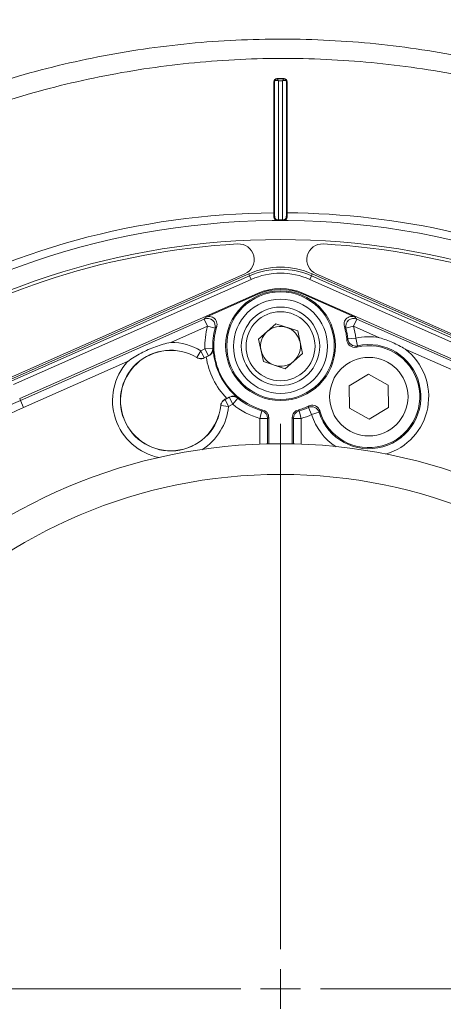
# Model space of a CAD drawing. Header units: millimetres. Extents: x 0 to 1118, y 0 to 864.
# Tile 260 of 390: x 515 to 529, y 420 to 451. Entities that reach past the tile are written whole.
import ezdxf

# ---------------------------------------------------------------- set-up
doc = ezdxf.new("R2010")
doc.units = ezdxf.units.MM
doc.styles.add('SLDTEXTSTYLE0', font='TXT', dxfattribs={"width": 0.605})
doc.dimstyles.new('SLDDIMSTYLE0', dxfattribs={"dimtxt": 3.175, "dimasz": 3.302, "dimexe": 0, "dimexo": 0.0625, "dimgap": 0.79375, "dimtad": 0, "dimtih": 1, "dimtoh": 1, "dimdec": 1, "dimlfac": 4, "dimrnd": 1e-09, "dimzin": 12, "dimdsep": 46, "dimtxsty": 'SLDTEXTSTYLE0', "dimsah": 1, "dimcen": 0.09, "dimadec": 0, "dimazin": 3, "dimtfac": 1, "dimtofl": 0, "dimtmove": 0, "dimatfit": 3, "dimfxl": 1, "dimfrac": 2, "dimtolj": 1, "dimtzin": 12, "dimarcsym": 0})

# ---------------------------------------------------------------- blocks, each defined once
blk = doc.blocks.new('_D')
at = {"color": 7, "linetype": 'Continuous', "lineweight": 0}
for p, q in [((465.579, 444.886), (465.579, 472.054)), ((618.122, 444.886), (618.122, 472.054)), ((465.579, 470.454), (536.393, 470.454)), ((618.122, 470.454), (547.307, 470.454))]:
    blk.add_line(p, q, dxfattribs=at)
for points in [[(465.579, 470.454), (468.881, 469.946), (468.881, 470.962)], [(618.122, 470.454), (614.82, 470.962), (614.82, 469.946)]]:
    blk.add_solid(points, dxfattribs=at)
at = {"color": 7, "linetype": 'Continuous', "lineweight": 0, "insert": (536.393, 472.111), "char_height": 3.175, "attachment_point": 1, "style": 'SLDTEXTSTYLE0'}
blk.add_mtext('610.2', dxfattribs=at)
blk = doc.blocks.new('_D_1')
at = {"color": 7, "linetype": 'Continuous', "lineweight": 0}
for p, q in [((462.005, 441.216), (462.005, 483.308)), ((621.695, 441.216), (621.695, 483.308)), ((462.005, 481.708), (536.393, 481.708)), ((621.695, 481.708), (547.307, 481.708))]:
    blk.add_line(p, q, dxfattribs=at)
for points in [[(462.005, 481.708), (465.307, 481.2), (465.307, 482.216)], [(621.695, 481.708), (618.393, 482.216), (618.393, 481.2)]]:
    blk.add_solid(points, dxfattribs=at)
at = {"color": 7, "linetype": 'Continuous', "lineweight": 0, "insert": (536.393, 483.365), "char_height": 3.175, "attachment_point": 1, "style": 'SLDTEXTSTYLE0'}
blk.add_mtext('638.8', dxfattribs=at)
blk = doc.blocks.new('SW_CENTERMARKSYMBOL_0')
at = {"color": 0, "linetype": 'Continuous', "lineweight": 0}
for p, q in [((0, 1.27), (0, 18.01)), ((0, 0), (0, 0.635)), ((-1.27, 0), (-18.01, 0)), ((0, 0), (-0.635, 0)), ((0, 0), (0, -0.635)), ((0, 0), (0.635, 0)), ((1.27, 0), (18.01, 0))]:
    blk.add_line(p, q, dxfattribs=at)

msp = doc.modelspace()

# ---------------------------------------------------------------- linework, layer by layer
at = {"color": 7, "linetype": 'Continuous', "lineweight": 15}
for p, q in [((523.5378, 449.2636), (523.5378, 445.0853)), ((523.9128, 445.0853), (523.9128, 449.2636)), ((515.114, 439.8203), (522.5885, 443.1241)), ((515.1343, 439.7746), (522.7146, 443.1252)), ((532.3163, 439.7746), (524.736, 443.1252)), ((532.3365, 439.8203), (524.8621, 443.1241)), ((522.9895, 442.5031), (515.4092, 439.1525)), ((523.0001, 442.4792), (521.3496, 441.7496)), ((526.101, 441.7496), (524.4504, 442.4792)), ((532.0413, 439.1525), (524.461, 442.5031)), ((523.0285, 441.0494), (523.5763, 441.5377)), ((524.273, 441.3074), (523.5763, 441.5377)), ((524.273, 441.3074), (524.422, 440.5889)), ((523.0285, 441.0494), (523.1775, 440.3308)), ((521.3556, 440.4777), (521.4341, 440.5164)), ((524.422, 440.5889), (523.8742, 440.1006)), ((521.3556, 440.4777), (521.2953, 440.4475)), ((523.1775, 440.3308), (523.8742, 440.1006)), ((526.5279, 439.9352), (525.9089, 439.564)), ((527.1588, 439.5848), (526.5279, 439.9352)), ((527.1708, 438.8632), (527.1588, 439.5848)), ((525.9089, 439.564), (525.9209, 438.8424)), ((521.9544, 439.1293), (522.0147, 439.1595)), ((522.0928, 439.1991), (522.0147, 439.1595)), ((525.9209, 438.8424), (526.5518, 438.492)), ((526.5518, 438.492), (527.1708, 438.8632)), ((523.3503, 438.5474), (523.3503, 437.7096)), ((524.1003, 437.7096), (524.1003, 438.5474))]:
    msp.add_line(p, q, dxfattribs=at)
at = {"color": 9, "linetype": 'Continuous', "lineweight": 0}
for p, q in [((523.6626, 444.8486), (523.6626, 444.8368)), ((523.7879, 444.8486), (523.7879, 444.8368)), ((515.1608, 439.7146), (522.7411, 443.0652)), ((522.7411, 443.0652), (522.7146, 443.1252)), ((522.7916, 442.9509), (522.7411, 443.0652)), ((524.6589, 442.9509), (524.7094, 443.0652)), ((524.7094, 443.0652), (524.736, 443.1252)), ((524.7094, 443.0652), (532.2897, 439.7146)), ((522.7916, 442.9509), (515.2113, 439.6003)), ((532.2392, 439.6003), (524.6589, 442.9509)), ((522.9895, 442.5031), (523.0001, 442.4792)), ((524.461, 442.5031), (524.4504, 442.4792)), ((515.4341, 439.0963), (521.2953, 441.6871)), ((521.3963, 441.4586), (520.2305, 440.9432)), ((521.2953, 441.6871), (521.3963, 441.4586)), ((521.3963, 441.4586), (521.6377, 441.3943)), ((525.8128, 441.3943), (526.0542, 441.4586)), ((526.1553, 441.6871), (526.0542, 441.4586)), ((526.8815, 441.0929), (526.0542, 441.4586)), ((526.1553, 441.6871), (532.0165, 439.0963)), ((525.8748, 441.053), (526.1234, 441.0778)), ((526.1234, 441.0778), (526.1779, 440.8339)), ((521.0547, 440.4624), (521.1838, 440.6763)), ((521.1838, 440.6763), (521.3171, 440.743)), ((521.2955, 440.4529), (521.1838, 440.6763)), ((521.4288, 440.5195), (521.2955, 440.4529)), ((521.3171, 440.743), (521.5667, 440.7529)), ((521.3171, 440.743), (521.4288, 440.5195)), ((531.9155, 438.8678), (527.6997, 440.7313)), ((518.8502, 440.3331), (515.5351, 438.8678)), ((521.0542, 440.4573), (521.0547, 440.4624)), ((521.2955, 440.4529), (521.2953, 440.4475)), ((515.4092, 439.1525), (515.4341, 439.0963)), ((515.4341, 439.0963), (515.5351, 438.8678)), ((521.9544, 439.1293), (521.9588, 439.1263)), ((521.9588, 439.1263), (522.0921, 439.1929)), ((522.0706, 438.9028), (521.9588, 439.1263)), ((522.2038, 438.9695), (522.0706, 438.9028)), ((522.2038, 438.9695), (522.0921, 439.1929)), ((522.2038, 438.9695), (522.3616, 439.1632)), ((521.822, 438.9279), (521.8175, 438.9305)), ((522.0706, 438.9028), (521.822, 438.9279)), ((523.1336, 438.761), (523.0652, 438.5207)), ((524.3169, 438.761), (524.3853, 438.5207)), ((524.6144, 438.8699), (524.7173, 438.6422)), ((524.9557, 438.7169), (524.7173, 438.6422)), ((523.315, 438.5207), (523.0652, 438.5207)), ((523.0652, 437.7011), (523.0652, 438.5207)), ((523.315, 438.5207), (523.315, 437.7088)), ((524.1355, 437.7088), (524.1355, 438.5207)), ((524.1355, 438.5207), (524.3853, 438.5207)), ((524.3853, 438.5207), (524.3853, 437.7011))]:
    msp.add_line(p, q, dxfattribs=at)
at = {"color": 9, "linetype": 'Continuous', "lineweight": 0, "flags": 128}
for points in [[(523.5129, 449.2511), (523.5177, 449.2514), (523.5224, 449.2521), (523.5267, 449.2532), (523.5305, 449.2548), (523.5336, 449.2567), (523.5359, 449.2588), (523.5373, 449.2612), (523.5378, 449.2636)], [(523.5129, 445.0728), (523.5129, 445.1161), (523.5129, 445.2893), (523.5129, 445.9821), (523.5129, 448.7535), (523.5129, 449.2511)], [(523.6626, 449.2761), (523.6626, 449.0596), (523.6626, 448.1936), (523.6626, 444.8486)], [(523.7879, 444.8486), (523.7879, 445.0559), (523.7879, 445.9219), (523.7879, 449.2761)], [(523.9377, 449.2511), (523.9328, 449.2514), (523.9281, 449.2521), (523.9238, 449.2532), (523.9201, 449.2548), (523.917, 449.2567), (523.9147, 449.2588), (523.9132, 449.2612), (523.9128, 449.2636)], [(523.9377, 449.2511), (523.9377, 449.2078), (523.9377, 449.0346), (523.9377, 448.3418), (523.9377, 445.5705), (523.9377, 445.0728)], [(523.5378, 445.0853), (523.5373, 445.0829), (523.5359, 445.0805), (523.5336, 445.0784), (523.5305, 445.0765), (523.5267, 445.0749), (523.5224, 445.0738), (523.5177, 445.0731), (523.5129, 445.0728)], [(523.5378, 445.0683), (523.5373, 445.0657), (523.5359, 445.0632), (523.5336, 445.0609), (523.5305, 445.0588), (523.5267, 445.0572), (523.5224, 445.0559), (523.5177, 445.0552), (523.5129, 445.0549)], [(523.9377, 445.0728), (523.9328, 445.0731), (523.9281, 445.0738), (523.9238, 445.0749), (523.9201, 445.0765), (523.917, 445.0784), (523.9147, 445.0805), (523.9132, 445.0829), (523.9128, 445.0853)], [(523.9128, 445.0683), (523.9132, 445.0657), (523.9147, 445.0632), (523.917, 445.0609), (523.92, 445.0588), (523.9238, 445.0572), (523.9281, 445.0559), (523.9328, 445.0552), (523.9377, 445.0549)], [(521.4341, 440.5164), (521.4336, 440.5167), (521.4288, 440.5195)], [(521.5667, 440.7529), (521.5715, 440.7504), (521.5801, 440.7458)], [(522.0921, 439.1929), (522.0927, 439.1985), (522.0928, 439.1991)], [(522.364, 439.1782), (522.3624, 439.1686), (522.3616, 439.1632)], [(523.1336, 438.761), (523.142, 438.768), (523.1662, 438.7885)], [(524.2844, 438.7885), (524.3005, 438.7748), (524.3169, 438.761)], [(523.3503, 438.5474), (523.3286, 438.531), (523.315, 438.5207)], [(524.1355, 438.5207), (524.1219, 438.531), (524.1003, 438.5474)]]:
    msp.add_lwpolyline(points, dxfattribs=at)
at = {"color": 7, "linetype": 'Continuous', "lineweight": 15}
for centre, radius in [((523.7253, 440.8386), 1.75), ((523.7253, 440.8386), 1.7151), ((523.7253, 440.8191), 1.5), ((523.7253, 440.8191), 1.25), ((523.7253, 440.8191), 1.1), ((526.5398, 439.2136), 1.25), ((523.7253, 420.3386), 17.375), ((523.7253, 420.3386), 16.3994)]:
    msp.add_circle(centre, radius, dxfattribs=at)
at = {"color": 9, "linetype": 'Continuous', "lineweight": 0}
for centre, radius, start, end in [((523.6222, 449.2697), 0.069, 92.33306, 169.45384), ((522.5587, 449.349), 1.0541, 359.43819, 0.11766), ((523.8283, 449.2697), 0.069, 10.54616, 87.66694), ((524.8918, 449.349), 1.0541, 179.88234, 180.56181), ((523.7253, 420.3386), 24.7351, 90.49199, 207.77105), ((523.7253, 420.3386), 24.7351, 77.07965, 89.50801), ((523.7253, 420.3386), 24.4858, 77.07965, 231.71688), ((523.7253, 420.3386), 24.5101, 89.85352, 90.14648), ((523.7253, 440.8386), 2.4344, 66.15382, 113.84618), ((523.7253, 440.8386), 2.3094, 66.15382, 113.84618), ((521.3956, 441.4577), 0.2503, 345.31767, 113.62296), ((523.7253, 440.8386), 2.4101, 165.09445, 182.27438), ((526.0549, 441.4577), 0.2503, 66.37704, 194.68233), ((523.7253, 440.8386), 2.4101, 5.69437, 14.90555), ((520.2253, 439.0886), 1.8546, 58.87962, 89.83962), ((526.5398, 439.2136), 1.6602, 197.40821, 102.59179), ((526.1238, 441.0782), 0.2502, 185.78954, 282.49661), ((526.5398, 439.2136), 1.9101, 79.69565, 102.59179), ((520.2253, 439.0886), 1.6048, 58.87962, 354.25048), ((521.3168, 440.7432), 0.2502, 296.61367, 2.22576), ((526.5398, 439.2136), 1.9101, 286.19854, 52.612), ((520.2253, 439.0886), 1.8546, 137.85273, 258.70678), ((521.1838, 440.6767), 0.2502, 238.9203, 296.52436), ((523.7253, 440.8386), 2.397, 188.66059, 224.46951), ((523.7253, 420.3386), 20.5084, 113.84618, 124.82894), ((522.0709, 438.9026), 0.2502, 116.60574, 174.2098), ((522.2038, 438.9691), 0.2502, 50.90434, 116.51643), ((523.7253, 440.8386), 2.4101, 230.85573, 254.10466), ((523.7253, 420.3386), 20.2586, 113.84618, 124.82894), ((520.2253, 439.0886), 1.8546, 302.44027, 354.25048), ((523.0649, 438.5204), 0.2502, 0.05819, 74.04647), ((524.3857, 438.5204), 0.2502, 105.95353, 179.94181), ((523.7253, 440.8386), 2.4101, 285.89534, 294.30563), ((524.717, 438.6417), 0.2502, 17.50339, 114.21046), ((526.5398, 439.2136), 1.9101, 197.40821, 236.83891)]:
    msp.add_arc(centre, radius, start, end, dxfattribs=at)
at = {"color": 7, "linetype": 'Continuous', "lineweight": 15}
for centre, radius, start, end in [((523.7253, 420.3386), 24.4983, 89.85352, 90.14648), ((523.7253, 420.3386), 23.8807, 307.61802, 232.38198), ((523.7253, 420.3386), 23.7814, 93.29701, 206.70299), ((522.3863, 443.5814), 0.5, 293.84618, 93.29701), ((525.0642, 443.5814), 0.5, 86.70299, 246.15382), ((523.7253, 420.3386), 23.7814, 333.29701, 86.70299), ((523.7253, 440.8386), 2.5, 66.15382, 113.84618), ((523.7253, 440.8386), 1.8198, 66.15382, 113.84618), ((523.7253, 440.8386), 1.7937, 66.15382, 113.84618), ((523.7253, 440.8191), 0.6355, 71.71288, 131.71288), ((523.7253, 440.8386), 2.1602, 165.09445, 182.27438), ((523.7253, 440.8386), 2.125, 163.29974, 254.74528), ((523.7253, 440.8191), 0.6355, 131.71288, 191.71288), ((523.7253, 440.8191), 0.6355, 11.71288, 71.71288), ((523.7253, 440.8386), 2.125, 4.72403, 16.70026), ((523.7253, 440.8386), 2.1602, 5.69437, 14.90555), ((523.7253, 440.8191), 0.6355, 311.71288, 11.71288), ((526.5398, 439.2136), 1.625, 196.18148, 103.81852), ((520.2253, 439.0886), 1.6001, 58.8, 354.3301), ((523.7253, 440.8386), 2.1471, 182.47637, 230.65373), ((523.7253, 440.8191), 0.6355, 191.71288, 251.71288), ((523.7253, 440.8191), 0.6355, 251.71288, 311.71288), ((523.7253, 440.8386), 2.1602, 230.85573, 254.10466), ((523.7253, 440.8386), 2.125, 285.25472, 295.27597), ((523.7253, 440.8386), 2.1602, 285.89534, 294.30563)]:
    msp.add_arc(centre, radius, start, end, dxfattribs=at)
at = {"color": 9, "linetype": 'Continuous', "lineweight": 0}
for points, knots in [([(495.353, 409.851), (495.0064, 410.7883), (494.7082, 411.7368), (494.2065, 413.6561), (494.0031, 414.6268), (493.7696, 416.0996), (493.7038, 416.5934), (493.5964, 417.5865), (493.5551, 418.0831), (493.4683, 419.5692), (493.4595, 420.5568), (493.538, 422.5258), (493.6253, 423.5073), (493.8286, 424.9747), (493.9085, 425.4631), (494.0928, 426.4383), (494.1974, 426.9255), (494.5481, 428.3821), (494.828, 429.3336), (495.4764, 431.1989), (495.845, 432.1126), (496.6708, 433.9025), (497.1278, 434.7787), (497.7554, 435.8499), (497.8838, 436.0629), (498.1462, 436.4866), (498.2805, 436.6975), (498.6902, 437.3237), (498.9726, 437.7328), (499.8467, 438.9353), (500.4656, 439.7041), (501.7739, 441.1772), (502.4635, 441.8815), (503.5516, 442.8889), (503.9233, 443.2165), (504.4944, 443.6955), (504.6871, 443.8531), (505.077, 444.1641), (505.2745, 444.3176), (506.2677, 445.0703), (507.0858, 445.6287), (508.7677, 446.6604), (509.6315, 447.1338), (511.4046, 447.996), (512.314, 448.3847), (513.4799, 448.8161), (513.7146, 448.8996), (514.1869, 449.0612), (514.4243, 449.1391), (515.137, 449.3634), (515.614, 449.5006), (517.0508, 449.8762), (518.0162, 450.0784), (519.9619, 450.3876), (520.9421, 450.4948), (522.4237, 450.5834), (522.9195, 450.6009), (523.9148, 450.6114), (524.4155, 450.6042), (525.9074, 450.5459), (526.893, 450.4583), (528.8467, 450.1884), (529.8148, 450.0061), (531.7335, 449.5465), (532.684, 449.2693), (533.861, 448.8617), (534.0961, 448.777), (534.5635, 448.6021), (534.7957, 448.512), (535.4875, 448.2334), (535.9426, 448.0369), (537.2897, 447.4157), (538.1637, 446.9595), (539.864, 445.9638), (540.6903, 445.4242), (541.8934, 444.5513), (542.2883, 444.2497), (542.8714, 443.781), (543.0644, 443.622), (543.4451, 443.3002), (543.6332, 443.1373), (544.5617, 442.3125), (545.2673, 441.6204), (546.6058, 440.1731), (547.2388, 439.418), (548.4319, 437.8446), (548.992, 437.0262), (549.7754, 435.7495), (550.0256, 435.3183), (550.5024, 434.4476), (550.7294, 434.0078), (551.3767, 432.6748), (551.7633, 431.7683), (552.4471, 429.9198), (552.7444, 428.9778), (553.122, 427.5377), (553.2366, 427.0528), (553.442, 426.0751), (553.5323, 425.585), (553.7667, 424.1108), (553.8742, 423.1229), (553.9625, 421.6333), (553.9798, 421.1354), (553.9872, 420.3868), (553.9865, 420.1368), (553.9791, 419.6384), (553.9723, 419.3897), (553.9232, 418.149), (553.8354, 417.1646), (553.5653, 415.212), (553.3828, 414.2437), (552.9226, 412.3233), (552.6449, 411.3712), (552.1546, 409.9556), (551.9798, 409.4889), (551.609, 408.5682), (551.4129, 408.1138), (550.7927, 406.7682), (550.3369, 405.8945), (549.3413, 404.1936), (548.8015, 403.3663), (547.9274, 402.1611), (547.6249, 401.7649), (546.9994, 400.9864), (546.6783, 400.6064), (545.6905, 399.494), (544.9994, 398.789), (543.5532, 397.4505), (542.7981, 396.817), (541.6171, 395.921), (541.2153, 395.6313), (540.6004, 395.2107), (540.3934, 395.0728), (539.9751, 394.8016), (539.7636, 394.6682), (538.7008, 394.0159), (537.8315, 393.5401), (536.0561, 392.6776), (535.15, 392.2909), (533.3009, 391.6067), (532.3579, 391.309), (531.1557, 390.9939), (530.9141, 390.9338), (530.4284, 390.8192), (530.1844, 390.7649), (529.4529, 390.6113), (528.9645, 390.5215), (527.4975, 390.2885), (526.5168, 390.1818), (524.5501, 390.0644), (523.5641, 390.0537), (522.0811, 390.1106), (521.5862, 390.1418), (520.5948, 390.2288), (520.0973, 390.2849), (518.6179, 390.489), (517.6454, 390.6727), (515.7275, 391.1327), (514.7819, 391.409), (512.9178, 392.0541), (511.9992, 392.423), (510.6421, 393.0478), (510.1927, 393.2684), (509.3108, 393.7286), (508.877, 393.9687), (507.5969, 394.7188), (506.7718, 395.2585), (505.1774, 396.4159), (504.408, 397.0336), (503.2965, 398.0195), (502.933, 398.3581), (502.3988, 398.8812), (502.2223, 399.0583), (501.8746, 399.4159), (501.7033, 399.5966), (500.8595, 400.5085), (500.2248, 401.2664), (499.0336, 402.8372), (498.4773, 403.6502), (497.4436, 405.3317), (496.9661, 406.2002), (496.3109, 407.5457), (496.1031, 408.0006), (495.711, 408.9186), (495.5263, 409.3824), (495.353, 409.851)], [0, 0, 0, 0, 0.015625, 0.015625, 0.03125, 0.03125, 0.0390625, 0.0390625, 0.046875, 0.046875, 0.0625, 0.0625, 0.078125, 0.078125, 0.0859375, 0.0859375, 0.09375, 0.09375, 0.109375, 0.109375, 0.125, 0.125, 0.140625, 0.140625, 0.1445313, 0.1445313, 0.1484375, 0.1484375, 0.15625, 0.15625, 0.171875, 0.171875, 0.1875, 0.1875, 0.1953125, 0.1953125, 0.1992188, 0.1992188, 0.203125, 0.203125, 0.21875, 0.21875, 0.234375, 0.234375, 0.25, 0.25, 0.2539063, 0.2539063, 0.2578125, 0.2578125, 0.265625, 0.265625, 0.28125, 0.28125, 0.296875, 0.296875, 0.3046875, 0.3046875, 0.3125, 0.3125, 0.328125, 0.328125, 0.34375, 0.34375, 0.359375, 0.359375, 0.3632813, 0.3632813, 0.3671875, 0.3671875, 0.375, 0.375, 0.390625, 0.390625, 0.40625, 0.40625, 0.4140625, 0.4140625, 0.4179688, 0.4179688, 0.421875, 0.421875, 0.4375, 0.4375, 0.453125, 0.453125, 0.46875, 0.46875, 0.4765625, 0.4765625, 0.484375, 0.484375, 0.5, 0.5, 0.515625, 0.515625, 0.5234375, 0.5234375, 0.53125, 0.53125, 0.546875, 0.546875, 0.5546875, 0.5546875, 0.5585938, 0.5585938, 0.5625, 0.5625, 0.578125, 0.578125, 0.59375, 0.59375, 0.609375, 0.609375, 0.6171875, 0.6171875, 0.625, 0.625, 0.640625, 0.640625, 0.65625, 0.65625, 0.6640625, 0.6640625, 0.671875, 0.671875, 0.6875, 0.6875, 0.703125, 0.703125, 0.7109375, 0.7109375, 0.7148438, 0.7148438, 0.71875, 0.71875, 0.734375, 0.734375, 0.75, 0.75, 0.765625, 0.765625, 0.7695313, 0.7695313, 0.7734375, 0.7734375, 0.78125, 0.78125, 0.796875, 0.796875, 0.8125, 0.8125, 0.8203125, 0.8203125, 0.828125, 0.828125, 0.84375, 0.84375, 0.859375, 0.859375, 0.875, 0.875, 0.8828125, 0.8828125, 0.890625, 0.890625, 0.90625, 0.90625, 0.921875, 0.921875, 0.9296875, 0.9296875, 0.9335938, 0.9335938, 0.9375, 0.9375, 0.953125, 0.953125, 0.96875, 0.96875, 0.984375, 0.984375, 0.9921875, 0.9921875, 1, 1, 1, 1]), ([(495.9953, 410.0881), (496.1647, 409.6288), (496.3453, 409.1743), (496.7289, 408.2746), (496.9321, 407.8289), (497.5732, 406.5102), (498.0404, 405.6591), (499.0522, 404.0111), (499.5967, 403.2142), (500.7629, 401.6744), (501.3844, 400.9315), (502.2107, 400.0375), (502.3784, 399.8604), (502.7189, 399.5098), (502.8917, 399.3361), (503.4147, 398.8234), (503.7705, 398.4915), (504.8589, 397.525), (505.6122, 396.9194), (507.1736, 395.7844), (507.9817, 395.255), (509.2354, 394.5191), (509.6603, 394.2835), (510.5242, 393.8319), (510.9643, 393.6155), (512.2931, 393.0023), (513.1926, 392.6402), (515.0183, 392.0066), (515.9445, 391.735), (517.8233, 391.2824), (518.776, 391.1015), (520.2256, 390.9001), (520.7129, 390.8446), (521.6838, 390.7584), (522.1686, 390.7274), (523.6212, 390.6701), (524.5871, 390.6795), (526.514, 390.7925), (527.4751, 390.896), (528.9129, 391.1228), (529.3915, 391.2104), (530.1085, 391.3601), (530.3477, 391.4131), (530.8235, 391.5249), (531.0602, 391.5835), (532.2381, 391.891), (533.162, 392.1817), (534.9741, 392.8502), (535.8622, 393.2281), (537.6025, 394.0715), (538.4546, 394.537), (539.4967, 395.1753), (539.704, 395.3058), (540.1138, 395.5711), (540.3168, 395.706), (540.9195, 396.1175), (541.3132, 396.4009), (542.4708, 397.2776), (543.211, 397.8976), (544.6289, 399.2077), (545.3066, 399.898), (546.2752, 400.9871), (546.59, 401.3592), (547.2035, 402.1215), (547.5, 402.5093), (548.3573, 403.6893), (548.8866, 404.4993), (549.8631, 406.1649), (550.3103, 407.0204), (550.9189, 408.3382), (551.1114, 408.7832), (551.4753, 409.6849), (551.6468, 410.1421), (552.1283, 411.5286), (552.4011, 412.4611), (552.8534, 414.3421), (553.0329, 415.2905), (553.2991, 417.2032), (553.3858, 418.1674), (553.435, 419.3828), (553.4419, 419.6264), (553.4496, 420.1145), (553.4504, 420.3594), (553.4439, 421.093), (553.4274, 421.5807), (553.3422, 423.0402), (553.2378, 424.0082), (553.0096, 425.4526), (552.9215, 425.9328), (552.7212, 426.8906), (552.6094, 427.366), (552.2408, 428.7775), (551.9504, 429.7007), (551.2823, 431.5123), (550.9045, 432.4007), (550.0609, 434.1424), (549.5948, 434.9963), (548.5728, 436.6657), (548.0247, 437.4681), (546.8573, 439.011), (546.2378, 439.7513), (544.928, 441.1703), (544.2376, 441.8488), (543.329, 442.6574), (543.1451, 442.8172), (542.7725, 443.1327), (542.5837, 443.2886), (542.0126, 443.7485), (541.6258, 444.0444), (540.4476, 444.901), (539.6384, 445.4304), (537.9734, 446.4073), (537.1177, 446.8549), (535.7988, 447.4643), (535.3533, 447.6571), (534.676, 447.9305), (534.4488, 448.019), (533.9912, 448.1906), (533.7608, 448.2738), (532.6075, 448.6742), (531.6761, 448.9466), (529.7964, 449.3983), (528.8481, 449.5776), (526.9345, 449.8433), (525.9693, 449.9298), (524.5084, 449.9879), (524.018, 449.9953), (523.0423, 449.9858), (522.5564, 449.969), (521.1042, 449.8831), (520.1436, 449.7788), (518.2372, 449.4772), (517.2913, 449.2799), (515.8838, 448.9132), (515.4165, 448.7792), (514.4858, 448.4872), (514.0215, 448.3288), (512.6496, 447.8227), (511.7581, 447.4425), (510.0199, 446.5993), (509.1731, 446.1363), (507.5245, 445.1273), (506.7226, 444.5813), (505.7491, 443.8452), (505.5556, 443.6951), (505.1731, 443.3908), (504.9841, 443.2365), (504.4237, 442.7677), (504.0591, 442.4471), (502.9916, 441.4611), (502.3152, 440.7717), (501.0317, 439.3299), (500.4246, 438.5775), (499.567, 437.4006), (499.29, 437.0003), (498.8881, 436.3875), (498.7562, 436.1809), (498.4986, 435.766), (498.3725, 435.5574), (497.7562, 434.5083), (497.3074, 433.6503), (496.4965, 431.8974), (496.1344, 431.0025), (495.4973, 429.1759), (495.2223, 428.2441), (494.8773, 426.8177), (494.7743, 426.3402), (494.5928, 425.3848), (494.514, 424.9064), (494.3134, 423.4687), (494.227, 422.5072), (494.1483, 420.5781), (494.1561, 419.6105), (494.24, 418.1546), (494.28, 417.6682), (494.3845, 416.695), (494.4486, 416.2112), (494.6761, 414.768), (494.8747, 413.8168), (495.3649, 411.9361), (495.6564, 411.0065), (495.9953, 410.0881)], [0, 0, 0, 0, 0.0078125, 0.0078125, 0.015625, 0.015625, 0.03125, 0.03125, 0.046875, 0.046875, 0.0625, 0.0625, 0.0664063, 0.0664063, 0.0703125, 0.0703125, 0.078125, 0.078125, 0.09375, 0.09375, 0.109375, 0.109375, 0.1171875, 0.1171875, 0.125, 0.125, 0.140625, 0.140625, 0.15625, 0.15625, 0.171875, 0.171875, 0.1796875, 0.1796875, 0.1875, 0.1875, 0.203125, 0.203125, 0.21875, 0.21875, 0.2265625, 0.2265625, 0.2304688, 0.2304688, 0.234375, 0.234375, 0.25, 0.25, 0.265625, 0.265625, 0.28125, 0.28125, 0.2851563, 0.2851563, 0.2890625, 0.2890625, 0.296875, 0.296875, 0.3125, 0.3125, 0.328125, 0.328125, 0.3359375, 0.3359375, 0.34375, 0.34375, 0.359375, 0.359375, 0.375, 0.375, 0.3828125, 0.3828125, 0.390625, 0.390625, 0.40625, 0.40625, 0.421875, 0.421875, 0.4375, 0.4375, 0.4414063, 0.4414063, 0.4453125, 0.4453125, 0.453125, 0.453125, 0.46875, 0.46875, 0.4765625, 0.4765625, 0.484375, 0.484375, 0.5, 0.5, 0.515625, 0.515625, 0.53125, 0.53125, 0.546875, 0.546875, 0.5625, 0.5625, 0.578125, 0.578125, 0.5820313, 0.5820313, 0.5859375, 0.5859375, 0.59375, 0.59375, 0.609375, 0.609375, 0.625, 0.625, 0.6328125, 0.6328125, 0.6367188, 0.6367188, 0.640625, 0.640625, 0.65625, 0.65625, 0.671875, 0.671875, 0.6875, 0.6875, 0.6953125, 0.6953125, 0.703125, 0.703125, 0.71875, 0.71875, 0.734375, 0.734375, 0.7421875, 0.7421875, 0.75, 0.75, 0.765625, 0.765625, 0.78125, 0.78125, 0.796875, 0.796875, 0.8007813, 0.8007813, 0.8046875, 0.8046875, 0.8125, 0.8125, 0.828125, 0.828125, 0.84375, 0.84375, 0.8515625, 0.8515625, 0.8554688, 0.8554688, 0.859375, 0.859375, 0.875, 0.875, 0.890625, 0.890625, 0.90625, 0.90625, 0.9140625, 0.9140625, 0.921875, 0.921875, 0.9375, 0.9375, 0.953125, 0.953125, 0.9609375, 0.9609375, 0.96875, 0.96875, 0.984375, 0.984375, 1, 1, 1, 1]), ([(523.5129, 449.2511), (523.5129, 449.2757), (523.5219, 449.3002), (523.5574, 449.3383), (523.5843, 449.3511), (523.6128, 449.3511)], [0, 0, 0, 0, 0.5, 0.5, 1, 1, 1, 1]), ([(523.6128, 449.3511), (523.6295, 449.3511), (523.6461, 449.3511), (523.6628, 449.3511), (523.7211, 449.3511), (523.7794, 449.3511), (523.8377, 449.3511)], [0, 0, 0, 0, 0.00020000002, 0.00020000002, 0.00020000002, 0.00089961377, 0.00089961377, 0.00089961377, 0.00089961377]), ([(523.6194, 449.3386), (523.6239, 449.3386), (523.6305, 449.3323), (523.6454, 449.3105), (523.6541, 449.2945), (523.6626, 449.2761)], [0, 0, 0, 0, 0.5, 0.5, 1, 1, 1, 1]), ([(523.8311, 449.3386), (523.8266, 449.3386), (523.8201, 449.3323), (523.8051, 449.3105), (523.7964, 449.2945), (523.7879, 449.2761)], [0, 0, 0, 0, 0.5, 0.5, 1, 1, 1, 1]), ([(523.8377, 449.3511), (523.8663, 449.3511), (523.8932, 449.3382), (523.9286, 449.3002), (523.9377, 449.2758), (523.9377, 449.2511)], [0, 0, 0, 0, 0.5, 0.5, 1, 1, 1, 1]), ([(523.5544, 449.2823), (523.5658, 449.2883), (523.5822, 449.2905), (523.6196, 449.2882), (523.6414, 449.2835), (523.6626, 449.2761)], [0, 0, 0, 0, 0.5, 0.5, 1, 1, 1, 1]), ([(523.7879, 449.2761), (523.767, 449.2761), (523.7461, 449.2761), (523.7253, 449.2761), (523.7044, 449.2761), (523.6835, 449.2761), (523.6626, 449.2761)], [0, 0, 0, 0, 0.00025054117, 0.00025054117, 0.00025054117, 0.00050108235, 0.00050108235, 0.00050108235, 0.00050108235]), ([(523.8961, 449.2823), (523.8847, 449.2883), (523.8684, 449.2905), (523.8309, 449.2882), (523.8092, 449.2835), (523.7879, 449.2761)], [0, 0, 0, 0, 0.5, 0.5, 1, 1, 1, 1]), ([(523.6626, 444.8368), (523.6432, 444.8368), (523.6243, 444.8379), (523.5913, 444.8427), (523.5772, 444.8464), (523.5433, 444.8615), (523.5313, 444.8771), (523.5172, 444.9162), (523.5149, 444.9399), (523.5128, 444.9931), (523.5129, 445.0225), (523.5129, 445.0549)], [0, 0, 0, 0, 0.125, 0.125, 0.25, 0.25, 0.5, 0.5, 0.75, 0.75, 1, 1, 1, 1]), ([(523.5378, 445.0683), (523.5378, 445.039), (523.5377, 445.0117), (523.5392, 444.9611), (523.5408, 444.9378), (523.5512, 444.8974), (523.56, 444.88), (523.5876, 444.8616), (523.5994, 444.8567), (523.6281, 444.8503), (523.6451, 444.8486), (523.6626, 444.8486)], [0, 0, 0, 0, 0.25, 0.25, 0.5, 0.5, 0.75, 0.75, 0.875, 0.875, 1, 1, 1, 1]), ([(523.7879, 444.8486), (523.8055, 444.8486), (523.8224, 444.8503), (523.8512, 444.8567), (523.863, 444.8616), (523.8908, 444.8802), (523.8994, 444.8975), (523.9097, 444.9378), (523.9113, 444.9612), (523.9129, 445.0117), (523.9128, 445.039), (523.9128, 445.0683)], [0, 0, 0, 0, 0.125, 0.125, 0.25, 0.25, 0.5, 0.5, 0.75, 0.75, 1, 1, 1, 1]), ([(523.9377, 445.0549), (523.9376, 445.0225), (523.9378, 444.9931), (523.9356, 444.94), (523.9333, 444.9162), (523.9193, 444.8772), (523.9075, 444.8617), (523.8734, 444.8464), (523.8593, 444.8427), (523.8262, 444.8379), (523.8073, 444.8368), (523.7879, 444.8368)], [0, 0, 0, 0, 0.25, 0.25, 0.5, 0.5, 0.75, 0.75, 0.875, 0.875, 1, 1, 1, 1]), ([(521.2953, 441.6871), (521.3031, 441.6962), (521.3209, 441.7169), (521.3393, 441.7379), (521.3496, 441.7496)], [0, 0, 0, 0, 0.4428156, 1, 1, 1, 1]), ([(526.101, 441.7496), (526.1112, 441.7379), (526.1297, 441.7169), (526.1474, 441.6962), (526.1553, 441.6871)], [0, 0, 0, 0, 0.5571844, 1, 1, 1, 1]), ([(521.6899, 441.4493), (521.68, 441.439), (521.6624, 441.4206), (521.6453, 441.4024), (521.6377, 441.3943)], [0, 0, 0, 0, 0.5571781, 1, 1, 1, 1]), ([(525.8128, 441.3943), (525.8052, 441.4024), (525.7882, 441.4206), (525.7705, 441.439), (525.7606, 441.4493)], [0, 0, 0, 0, 0.4428219, 1, 1, 1, 1]), ([(525.843, 441.0136), (525.8495, 441.0216), (525.8601, 441.0348), (525.8706, 441.0478), (525.8748, 441.053)], [0, 0, 0, 0, 0.6007725, 1, 1, 1, 1]), ([(526.1779, 440.8339), (526.1744, 440.8283), (526.1658, 440.8143), (526.157, 440.8001), (526.1517, 440.7916)], [0, 0, 0, 0, 0.399228, 1, 1, 1, 1]), ([(524.6144, 438.8699), (524.6168, 438.8761), (524.6228, 438.8917), (524.6289, 438.9076), (524.6326, 438.9171)], [0, 0, 0, 0, 0.3992275, 1, 1, 1, 1]), ([(524.9792, 438.7608), (524.9745, 438.7519), (524.9665, 438.7372), (524.9588, 438.7227), (524.9557, 438.7169)], [0, 0, 0, 0, 0.600772, 1, 1, 1, 1])]:
    msp.add_open_spline(points, degree=3, knots=knots, dxfattribs=at)
at = {"color": 7, "linetype": 'Continuous', "lineweight": 15}
for points, knots in [([(523.6128, 449.3386), (523.5902, 449.3386), (523.5697, 449.328), (523.5439, 449.2991), (523.5378, 449.2814), (523.5378, 449.2636)], [0, 0, 0, 0, 0.5, 0.5, 1, 1, 1, 1]), ([(523.9128, 449.2636), (523.9128, 449.2814), (523.9066, 449.299), (523.8875, 449.3205), (523.8794, 449.3269), (523.8601, 449.336), (523.849, 449.3386), (523.8378, 449.3386)], [0, 0, 0, 0, 0.5, 0.5, 0.75, 0.75, 1, 1, 1, 1]), ([(521.3496, 441.7496), (521.3765, 441.7585), (521.4303, 441.7762), (521.5163, 441.767), (521.594, 441.7319), (521.6556, 441.6725), (521.6937, 441.5965), (521.7051, 441.5183), (521.6945, 441.4701), (521.6899, 441.4493)], [0, 0, 0, 0, 0.1484306, 0.2968761, 0.4449534, 0.5926219, 0.7401559, 0.8878869, 1, 1, 1, 1]), ([(525.7606, 441.4493), (525.7552, 441.4771), (525.7443, 441.5326), (525.7641, 441.6169), (525.8086, 441.6896), (525.8752, 441.7434), (525.9553, 441.7717), (526.0344, 441.7733), (526.0809, 441.7567), (526.101, 441.7496)], [0, 0, 0, 0, 0.1484307, 0.2968763, 0.4449534, 0.5926216, 0.7401556, 0.8878869, 1, 1, 1, 1]), ([(518.8502, 440.3331), (518.8509, 440.3336), (518.987, 440.4319), (519.2026, 440.5666), (519.5802, 440.7501), (519.8992, 440.8649), (520.1453, 440.9254), (520.2296, 440.9431), (520.2305, 440.9432)], [0, 0, 0, 0, 0.0016312, 0.3314668, 0.5000066, 0.829889, 0.9983688, 1, 1, 1, 1]), ([(526.1517, 440.7916), (526.1238, 440.7876), (526.0678, 440.7795), (525.9849, 440.8034), (525.9146, 440.8515), (525.8642, 440.9206), (525.8464, 440.9787), (525.8434, 441.0101), (525.843, 441.0136)], [0, 0, 0, 0, 0.1951404, 0.3902884, 0.5852628, 0.7801299, 0.9750721, 1, 1, 1, 1]), ([(526.8815, 441.0929), (526.8826, 441.0926), (527.0253, 441.0487), (527.3049, 440.9444), (527.5702, 440.8078), (527.6987, 440.7318), (527.6997, 440.7313)], [0, 0, 0, 0, 0.0036464, 0.5, 0.9963536, 1, 1, 1, 1]), ([(521.4341, 440.5164), (521.4574, 440.5307), (521.5106, 440.5633), (521.5653, 440.6439), (521.5803, 440.708), (521.5801, 440.7455), (521.5801, 440.7458)], [0, 0, 0, 0, 0.2407824, 0.5499564, 0.9956989, 1, 1, 1, 1]), ([(521.2953, 440.4475), (521.269, 440.4375), (521.2164, 440.4175), (521.1298, 440.4212), (521.0793, 440.4453), (521.0542, 440.4573)], [0, 0, 0, 0, 0.3346151, 0.6692335, 1, 1, 1, 1]), ([(521.8175, 438.9305), (521.8231, 438.9581), (521.8343, 439.0133), (521.8836, 439.0846), (521.9309, 439.1145), (521.9544, 439.1293)], [0, 0, 0, 0, 0.334618, 0.6692393, 1, 1, 1, 1]), ([(522.364, 439.1782), (522.3637, 439.1784), (522.3338, 439.201), (522.2735, 439.2275), (522.1762, 439.2321), (522.1182, 439.2091), (522.0928, 439.1991)], [0, 0, 0, 0, 0.0043011, 0.4500436, 0.7592176, 1, 1, 1, 1]), ([(523.1662, 438.7885), (523.1926, 438.7784), (523.2454, 438.7583), (523.3058, 438.6971), (523.3437, 438.6243), (523.3482, 438.5718), (523.3503, 438.5474)], [0, 0, 0, 0, 0.2585644, 0.5171338, 0.7756003, 1, 1, 1, 1]), ([(524.1003, 438.5474), (524.103, 438.5756), (524.1085, 438.6318), (524.1517, 438.7062), (524.212, 438.762), (524.2614, 438.7801), (524.2844, 438.7885)], [0, 0, 0, 0, 0.2585644, 0.5171338, 0.7756004, 1, 1, 1, 1]), ([(524.6326, 438.9171), (524.6592, 438.9266), (524.7124, 438.9456), (524.7984, 438.9386), (524.8769, 438.9055), (524.94, 438.8478), (524.969, 438.7943), (524.9782, 438.7642), (524.9792, 438.7608)], [0, 0, 0, 0, 0.1951404, 0.3902884, 0.5852628, 0.7801299, 0.9750721, 1, 1, 1, 1])]:
    msp.add_open_spline(points, degree=3, knots=knots, dxfattribs=at)
for points in [[(523.8378, 449.3386), (523.7628, 449.3386), (523.6878, 449.3386), (523.6128, 449.3386)], [(523.5378, 445.0853), (523.5378, 445.0796), (523.5378, 445.0739), (523.5378, 445.0683)], [(523.9128, 445.0683), (523.9128, 445.0739), (523.9128, 445.0796), (523.9128, 445.0853)]]:
    msp.add_open_spline(points, degree=3, dxfattribs=at)
at = {"color": 9, "linetype": 'Continuous', "lineweight": 0}
for points in [[(523.5544, 449.2823), (523.5434, 449.2766), (523.5378, 449.2702), (523.5378, 449.2636)], [(523.9128, 449.2636), (523.9128, 449.2702), (523.9071, 449.2766), (523.8961, 449.2823)], [(523.5129, 445.0549), (523.5129, 445.0608), (523.5129, 445.0668), (523.5129, 445.0728)], [(523.9377, 445.0728), (523.9377, 445.0668), (523.9377, 445.0608), (523.9377, 445.0549)]]:
    msp.add_open_spline(points, degree=3, dxfattribs=at)

# ---------------------------------------------------------------- block references
at = {"color": 7, "linetype": 'Continuous', "lineweight": 0}
msp.add_blockref('SW_CENTERMARKSYMBOL_0', (523.7253, 420.3386), dxfattribs=at)

# ---------------------------------------------------------------- dimensions: what is measured, and where the dimension line sits
for base, p1, p2, picture, middle in [((621.6953, 481.7083), (462.0053, 439.6164), (621.6953, 439.6164), '_D_1', (541.8503, 481.7083)), ((618.1217, 470.4542), (465.5788, 443.2861), (618.1217, 443.2861), '_D', (541.8503, 470.4542))]:
    dim = msp.add_linear_dim(base=base, p1=p1, p2=p2, dimstyle='SLDDIMSTYLE0', dxfattribs=at)
    dim.commit()
    dim.dimension.update_dxf_attribs({"geometry": picture, "text_midpoint": middle, "dimtype": 160})

doc.saveas('drawing.dxf')
